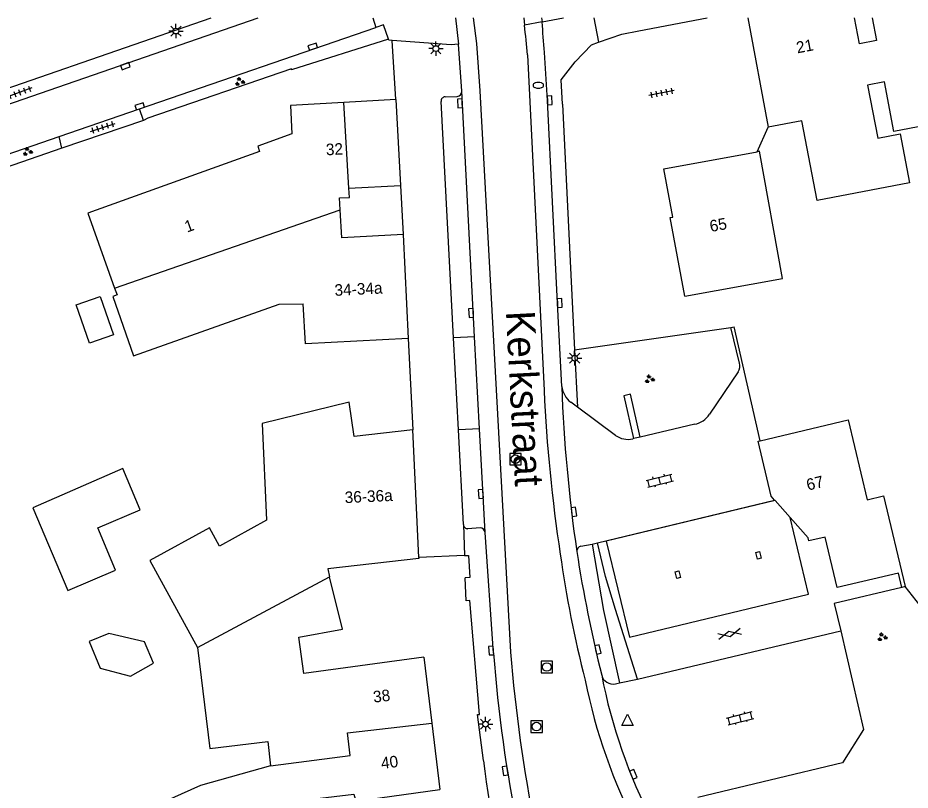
# Model space of a CAD drawing. Extents: x 135999 to 138000, y 396000 to 398501.
# Drawn here: x 137686.8 to 137764.2, y 398433 to 398500 of the extents above; entities that cross this region are included whole.
import ezdxf

# ---------------------------------------------------------------- set-up
doc = ezdxf.new("R2010")
doc.units = 0
for name, color, linetype in [('gg-afsc-erfafscheiding', 7, 'Continuous'), ('gg-afsc-hekwerk', 7, 'Continuous'), ('gg-afsc-muur', 7, 'Continuous'), ('gg-anno-huisnummerreeks BGT', 7, 'Continuous'), ('gg-anno-openbare ruimte label', 7, 'Continuous'), ('gg-bbg-gedigitaliseerde bebouwing', 7, 'Continuous'), ('gg-bbg-gedigitaliseerde bijgebouw', 7, 'Continuous'), ('gg-bbg-hoofdgebouw', 7, 'Continuous'), ('gg-bbg-luifel en loopbrug', 7, 'Continuous'), ('gg-bbg-pilaar overkapping', 7, 'Continuous'), ('gg-bbg-tussenscheiding', 7, 'Continuous'), ('gg-knt-verharding', 7, 'Continuous'), ('gg-knt-verharding nz', 7, 'Continuous'), ('gt-grn-vlakafsluiter', 7, 'Continuous'), ('gt-grn-weggrens', 7, 'Continuous'), ('gt-symb-brandkraan', 7, 'Continuous'), ('gt-symb-gesloten verharding', 7, 'Continuous'), ('gt-symb-groenvak', 7, 'Continuous'), ('gt-symb-klinker verharding', 7, 'Continuous'), ('gt-symb-kolk', 7, 'Continuous'), ('gt-symb-lichtmast', 7, 'Continuous'), ('gt-symb-rioolschacht', 7, 'Continuous'), ('gt-symb-tegel verharding', 7, 'Continuous'), ('gt-symb-waterafsluiter', 7, 'Continuous')]:
    doc.layers.add(name, color=color, linetype=linetype)

# ---------------------------------------------------------------- blocks, each defined once
blk = doc.blocks.new('gt0-GRVAK')
at = {"layer": 'gt-symb-groenvak'}
for p, q in [((-0.11, 0.189), (-0.228, 0.24)), ((-0.182, 0.153), (0.088, 0.153)), ((-0.091, 0.211), (-0.156, 0.322)), ((-0.047, 0.214), (-0.047, 0.393)), ((-0.004, 0.211), (0.061, 0.322)), ((0.015, 0.189), (0.133, 0.24)), ((0.262, -0.052), (0.197, 0.059)), ((0.305, -0.049), (0.305, 0.13)), ((0.349, -0.052), (0.414, 0.059)), ((-0.245, -0.228), (-0.363, -0.177)), ((-0.318, -0.264), (-0.047, -0.264)), ((-0.226, -0.206), (-0.291, -0.095)), ((-0.183, -0.203), (-0.183, -0.024)), ((-0.139, -0.206), (-0.074, -0.095)), ((-0.12, -0.228), (-0.002, -0.177)), ((0.243, -0.074), (0.125, -0.023)), ((0.17, -0.11), (0.441, -0.11)), ((0.368, -0.074), (0.486, -0.023))]:
    blk.add_line(p, q, dxfattribs=at)
blk = doc.blocks.new('gt0-KL1')
at = {"layer": 'gt-symb-klinker verharding'}
for p, q in [((-1.15, 0.3), (1.15, 0.3)), ((-1, -0.3), (-1, 0.3)), ((-0.5, 0.3), (-0.5, 0.45)), ((0, -0.3), (0, 0.3)), ((0.5, 0.3), (0.5, 0.45)), ((1, -0.3), (1, 0.3)), ((-1.15, -0.3), (1.15, -0.3)), ((-0.5, -0.45), (-0.5, -0.3)), ((0.5, -0.45), (0.5, -0.3))]:
    blk.add_line(p, q, dxfattribs=at)
blk = doc.blocks.new('gt0-KOLK')
at = {"layer": 'gt-symb-kolk'}
blk.add_lwpolyline([(0, 0), (0.375, 0), (0.375, 0.4), (-0.375, 0.4), (-0.375, 0), (0, 0)], dxfattribs=at)
blk = doc.blocks.new('gt0-WAFSL')
at = {"layer": 'gt-symb-waterafsluiter'}
for p, q in [((-0.5, -0.333), (0, 0.667)), ((0, 0.667), (0.5, -0.333)), ((0.5, -0.333), (-0.5, -0.333))]:
    blk.add_line(p, q, dxfattribs=at)
blk = doc.blocks.new('gt0-GESVH1')
at = {"layer": 'gt-symb-gesloten verharding'}
for p, q in [((-0.992, -0.261), (0.008, 0.239)), ((0.008, -0.261), (-0.992, 0.239)), ((0.008, 0.239), (1.008, -0.261)), ((1.008, 0.239), (0.008, -0.261))]:
    blk.add_line(p, q, dxfattribs=at)
blk = doc.blocks.new('gt0-TEG1')
at = {"layer": 'gt-symb-tegel verharding'}
for p, q in [((-1.125, 0), (1.125, 0)), ((-0.9, -0.25), (-0.9, 0.25)), ((-0.45, -0.25), (-0.45, 0.25)), ((0, -0.25), (0, 0.25)), ((0.45, -0.25), (0.45, 0.25)), ((0.9, -0.25), (0.9, 0.25))]:
    blk.add_line(p, q, dxfattribs=at)
blk = doc.blocks.new('gt0-LMAST')
at = {"layer": 'gt-symb-lichtmast'}
for p, q in [((-0.182, 0.173), (-0.447, 0.438)), ((-0.005, 0.246), (-0.005, 0.621)), ((0.172, 0.173), (0.437, 0.438)), ((-0.255, -0.004), (-0.63, -0.004)), ((-0.182, -0.181), (-0.447, -0.446)), ((-0.005, -0.254), (-0.005, -0.629)), ((0.437, -0.446), (0.172, -0.181)), ((0.245, -0.004), (0.62, -0.004))]:
    blk.add_line(p, q, dxfattribs=at)
blk.add_circle((-0.005, -0.004), 0.25, dxfattribs=at)
blk = doc.blocks.new('gt0-BR')
at = {"layer": 'gt-symb-brandkraan'}
for centre, radius, start, end in [((-0.244, 0), 0.206, 107.56694, 252.43307), ((0.599, -2.664), 3, 106.89205, 107.56694), ((0, -0.691), 0.938, 73.10799, 106.89205), ((-0.599, -2.664), 3, 72.43309, 73.10799), ((0.244, 0), 0.206, 287.56695, 72.43309), ((0.599, 2.664), 3, 252.43307, 253.10797), ((0, 0.691), 0.938, 253.10797, 286.89206), ((-0.599, 2.664), 3, 286.89206, 287.56695)]:
    blk.add_arc(centre, radius, start, end, dxfattribs=at)
blk = doc.blocks.new('gt0-RS')
at = {"layer": 'gt-symb-rioolschacht'}
blk.add_lwpolyline([(-0.5, -0.5), (0.5, -0.5), (0.5, 0.5), (-0.5, 0.5)], close=True, dxfattribs=at)
blk.add_circle((0, 0), 0.375, dxfattribs=at)

msp = doc.modelspace()

# ---------------------------------------------------------------- linework, layer by layer
at = {"layer": 'gg-afsc-erfafscheiding'}
for p, q in [((137710.498, 398495.566), (137698.065, 398491.304)), ((137690.607, 398488.71), (137678.618, 398484.545)), ((137735.062, 398471.207), (137748.617, 398473.163)), ((137748.617, 398473.163), (137748.905, 398473.205))]:
    msp.add_line(p, q, dxfattribs=at)
at = {"layer": 'gg-afsc-hekwerk'}
for p, q in [((137740.625, 398498.866), (137746.553, 398500)), ((137734.002, 398492.528), (137733.895, 398494.632)), ((137751.148, 398463.326), (137748.905, 398473.205))]:
    msp.add_line(p, q, dxfattribs=at)
for points in [[(137737.134, 398497.886), (137739.145, 398498.583), (137740.625, 398498.866)], [(137733.895, 398494.632), (137735.111, 398496.176), (137736.517, 398497.672), (137737.134, 398497.886)], [(137763.434, 398450.612), (137757.581, 398449.209), (137758.134, 398446.831)], [(137758.134, 398446.831), (137760.117, 398438.294), (137758.301, 398435.393), (137745.749, 398432.395)]]:
    msp.add_lwpolyline(points, dxfattribs=at)
at = {"layer": 'gg-afsc-muur'}
msp.add_line((137750.88, 398488.39), (137751.83, 398490.52), dxfattribs=at)
at = {"layer": 'gg-bbg-gedigitaliseerde bebouwing'}
for p, q in [((137692.84, 398483.06), (137695.174, 398476.557)), ((137695.174, 398476.557), (137695.382, 398475.976)), ((137711.715, 398471.726), (137711.531, 398475.194))]:
    msp.add_line(p, q, dxfattribs=at)
for points in [[(137771.335, 398500), (137772.853, 398492.068), (137762.746, 398490.134), (137761.922, 398494.44), (137760.46, 398494.161)], [(137760.46, 398494.161), (137761.34, 398489.559), (137763.277, 398489.93), (137764.088, 398485.692), (137756.097, 398484.162), (137754.774, 398491.079), (137751.83, 398490.52)], [(137744.61, 398475.86), (137753.08, 398477.409), (137751.086, 398488.426), (137750.88, 398488.39)], [(137695.382, 398475.976), (137695.01, 398475.842), (137696.8, 398470.684), (137709.443, 398475.178), (137711.531, 398475.194)], [(137707.962, 398464.824), (137708.357, 398456.435), (137704.265, 398454.192), (137703.393, 398455.783), (137698.238, 398452.957), (137702.375, 398445.413)], [(137702.375, 398445.413), (137703.429, 398436.639), (137708.452, 398437.243), (137708.704, 398435.142)], [(137708.704, 398435.142), (137702.624, 398433.442), (137698.693, 398431.663), (137699.935, 398428.587)], [(137708.384, 398431.791), (137715.907, 398432.677), (137716.102, 398432.066), (137723.36, 398433.08)]]:
    msp.add_lwpolyline(points, dxfattribs=at)
at = {"layer": 'gg-bbg-gedigitaliseerde bijgebouw'}
for points in [[(137693.924, 398475.823), (137695.071, 398472.516), (137692.993, 398471.795), (137691.845, 398475.102), (137693.924, 398475.823)], [(137688.096, 398457.52), (137691.105, 398450.351), (137695.255, 398452.093), (137693.706, 398455.781), (137697.394, 398457.329), (137695.889, 398460.914), (137688.096, 398457.52)], [(137693.925, 398443.596), (137696.556, 398442.923), (137698.545, 398444.056), (137697.771, 398445.9), (137694.675, 398446.625), (137692.971, 398445.907), (137693.925, 398443.596)]]:
    msp.add_lwpolyline(points, dxfattribs=at)
at = {"layer": 'gg-bbg-hoofdgebouw'}
for p, q in [((137750.071, 398500), (137751.83, 398490.52)), ((137719.56, 398492.91), (137715.059, 398492.664)), ((137719.56, 398492.91), (137719.96, 398485.47)), ((137742.81, 398486.92), (137750.88, 398488.39)), ((137715.49, 398485.23), (137719.96, 398485.47)), ((137720.18, 398481.2), (137720.64, 398472.2)), ((137720.64, 398472.2), (137711.715, 398471.726)), ((137721.552, 398453.199), (137721.03, 398464.27)), ((137752.437, 398458.14), (137752.397, 398458.184)), ((137753.752, 398456.662), (137752.437, 398458.14)), ((137763.736, 398450.683), (137763.434, 398450.612)), ((137721.98, 398444.57), (137722.67, 398438.825)), ((137722.67, 398438.825), (137723.36, 398433.08))]:
    msp.add_line(p, q, dxfattribs=at)
for points in [[(137760.859, 398500), (137761.236, 398498.024), (137759.774, 398497.744), (137759.342, 398500)], [(137715.059, 398492.664), (137710.42, 398492.41), (137710.53, 398489.93), (137707.59, 398488.86), (137707.75, 398488.42), (137692.84, 398483.06)], [(137744.61, 398475.86), (137743.36, 398482.69), (137743.57, 398482.72), (137742.81, 398486.92)], [(137714.729, 398483.348), (137714.66, 398484.39), (137715.53, 398484.43), (137715.49, 398485.23)], [(137720.18, 398481.2), (137714.89, 398480.93), (137714.729, 398483.348)], [(137721.03, 398464.27), (137715.934, 398463.701), (137715.509, 398466.673), (137707.962, 398464.824)], [(137751.148, 398463.326), (137758.775, 398465.149), (137760.434, 398458.209), (137761.856, 398458.548), (137763.736, 398450.683)], [(137752.397, 398458.184), (137752.091, 398458.528), (137750.968, 398463.283), (137751.148, 398463.326)], [(137763.434, 398450.612), (137763.142, 398451.852), (137757.827, 398450.595), (137756.787, 398454.974), (137755.375, 398454.649), (137755.315, 398454.907), (137753.752, 398456.662)], [(137721.552, 398453.199), (137721.555, 398453.126), (137713.649, 398452.215), (137713.818, 398451.533)], [(137721.98, 398444.57), (137711.573, 398443.151), (137711.154, 398446.289), (137714.943, 398446.985), (137713.818, 398451.533)]]:
    msp.add_lwpolyline(points, dxfattribs=at)
at = {"layer": 'gg-bbg-luifel en loopbrug'}
msp.add_lwpolyline([(137752.437, 398458.14), (137737.809, 398454.626), (137739.811, 398446.293), (137755.347, 398450.025), (137753.752, 398456.662)], dxfattribs=at)
at = {"layer": 'gg-bbg-pilaar overkapping'}
for points in [[(137750.789, 398453.652), (137751.1, 398453.727), (137751.241, 398453.144), (137750.93, 398453.069), (137750.789, 398453.652)], [(137744.241, 398451.458), (137743.93, 398451.383), (137743.79, 398451.966), (137744.101, 398452.041), (137744.241, 398451.458)]]:
    msp.add_lwpolyline(points, dxfattribs=at)
at = {"layer": 'gg-bbg-tussenscheiding'}
for p, q in [((137715.49, 398485.23), (137715.059, 398492.664)), ((137695.174, 398476.557), (137714.729, 398483.348)), ((137702.375, 398445.413), (137713.818, 398451.533))]:
    msp.add_line(p, q, dxfattribs=at)
msp.add_lwpolyline([(137708.704, 398435.142), (137715.594, 398436.045), (137715.36, 398438.012), (137722.67, 398438.825)], dxfattribs=at)
at = {"layer": 'gg-knt-verharding'}
for p, q in [((137717.552, 398500), (137717.833, 398499.168)), ((137724.724, 398500), (137724.981, 398497.728)), ((137736.737, 398500), (137737.134, 398497.886)), ((137697.319, 398492.102), (137717.833, 398499.168)), ((137719.56, 398492.91), (137719.236, 398498.032)), ((137725.267, 398493.639), (137724.981, 398497.728)), ((137730.962, 398496.784), (137732.408, 398467.672)), ((137723.826, 398493.152), (137724.879, 398493.181)), ((137726.393, 398472.338), (137725.267, 398493.639)), ((137690.364, 398489.71), (137697.319, 398492.102)), ((137697.664, 398491.111), (137697.319, 398492.102)), ((137724.561, 398472.241), (137723.478, 398492.757)), ((137734.002, 398492.528), (137735.062, 398471.207)), ((137678.181, 398485.52), (137690.364, 398489.71)), ((137690.607, 398488.71), (137690.364, 398489.71)), ((137719.96, 398485.47), (137720.18, 398481.2)), ((137749.364, 398470.063), (137748.617, 398473.163)), ((137720.64, 398472.2), (137721.03, 398464.27)), ((137724.982, 398464.27), (137724.561, 398472.241)), ((137726.813, 398464.367), (137726.393, 398472.338)), ((137735.062, 398471.207), (137735.309, 398466.23)), ((137749.232, 398469.313), (137746.745, 398465.623)), ((137735.309, 398466.23), (137734.722, 398466.665)), ((137738.607, 398463.793), (137735.309, 398466.23)), ((137725.416, 398456.057), (137724.982, 398464.27)), ((137727.304, 398455.366), (137726.813, 398464.367)), ((137745.476, 398464.753), (137740.747, 398463.648)), ((137740.181, 398463.516), (137740.095, 398463.496)), ((137740.747, 398463.648), (137740.181, 398463.516)), ((137737.036, 398454.467), (137752.397, 398458.184)), ((137726.857, 398455.77), (137725.814, 398455.704)), ((137728.037, 398444.914), (137727.304, 398455.366)), ((137735.607, 398454.185), (137736.571, 398454.375)), ((137736.571, 398454.375), (137737.036, 398454.467)), ((137725.505, 398453.385), (137721.552, 398453.199)), ((137740.505, 398442.652), (137758.134, 398446.831)), ((137738.961, 398442.327), (137740.505, 398442.652)), ((137738.596, 398442.25), (137738.961, 398442.327))]:
    msp.add_line(p, q, dxfattribs=at)
for points in [[(137612.568, 398463.969), (137670.79, 398488.66), (137703.554, 398500)], [(137612.73, 398462.39), (137668.78, 398486.19), (137675.94, 398489.06), (137707.629, 398500)], [(137726.274, 398500), (137726.554, 398497.781), (137726.842, 398493.661), (137729.512, 398444.991)], [(137730.657, 398500), (137730.691, 398499.683), (137730.723, 398499.366)], [(137732.201, 398500), (137732.218, 398499.825), (137732.234, 398499.649)], [(137718.923, 398498.148), (137718.493, 398499.395), (137717.833, 398499.168)], [(137718.923, 398498.148), (137710.519, 398495.5), (137710.498, 398495.566)], [(137719.236, 398498.032), (137718.956, 398498.052), (137718.923, 398498.148)], [(137724.981, 398497.728), (137724.364, 398497.672), (137719.236, 398498.032)], [(137733.943, 398468.023), (137733.566, 398475.262), (137732.697, 398492.829), (137732.438, 398497.008)], [(137740.747, 398463.648), (137739.908, 398467.356), (137739.319, 398467.209), (137740.181, 398463.516)], [(137736.571, 398454.375), (137737.567, 398448.595), (137738.961, 398442.327)], [(137740.505, 398442.652), (137738.603, 398448.687), (137737.742, 398451.555), (137737.036, 398454.467)], [(137725.505, 398453.385), (137725.865, 398453.38), (137725.98, 398451.472), (137725.567, 398451.45)], [(137727.17, 398435.587), (137726.64, 398439.58), (137726.8, 398439.59), (137725.97, 398449.48), (137725.67, 398449.45), (137725.567, 398451.45)], [(137773.561, 398433.115), (137772.347, 398435.187), (137774.487, 398436.334), (137773.631, 398438.126), (137773.334, 398437.982), (137772.037, 398440.5), (137772.02, 398441.575), (137771.322, 398443.132), (137772.157, 398443.552), (137770.88, 398446.304), (137769.381, 398447.012), (137769.572, 398447.563), (137766.859, 398449.588), (137765.128, 398449.142), (137764.99, 398449.08), (137763.736, 398450.683)]]:
    msp.add_lwpolyline(points, dxfattribs=at)
for centre, radius, start, end in [((137580.56, 398484.164), 150.931, 4.79627, 5.78064), ((137636.936, 398490.96), 95.693, 3.62393, 5.20998), ((137723.844, 398492.785), 0.367, 92.83129, 184.40779), ((137724.821, 398493.624), 0.447, 277.51203, 1.94799), ((137748.533, 398469.823), 0.865, 323.9105, 16.12584), ((137872.256, 398474.396), 140.009, 182.75288, 188.58182), ((137869.717, 398473.227), 135.874, 182.19482, 188.25757), ((137736.076, 398468.344), 2.157, 188.56189, 231.11853), ((137745.048, 398466.737), 2.03, 282.16, 326.70745), ((137739.673, 398465.257), 1.811, 233.94176, 283.48281), ((137725.788, 398456.076), 0.373, 182.88575, 273.97239), ((137726.874, 398455.339), 0.431, 3.55113, 92.23412), ((137735.678, 398453.762), 0.429, 99.56707, 186.65438), ((137834.066, 398467.656), 101.246, 188.03484, 194.34088), ((137856.601, 398472.527), 122.799, 188.81344, 193.9174), ((137852.203, 398454.261), 124.518, 184.30497, 191.42494), ((137857.691, 398455.081), 128.575, 184.50077, 191.36354), ((137784.631, 398452.36), 49.629, 191.36769, 207.20608), ((137783.364, 398451.863), 46.805, 190.92661, 207.40721), ((137738.392, 398443.247), 1.018, 194.56855, 281.56807), ((137793.46, 398442.733), 66.674, 186.15302, 198.9222)]:
    msp.add_arc(centre, radius, start, end, dxfattribs=at)
at = {"layer": 'gg-knt-verharding nz'}
for p, q in [((137726.393, 398472.338), (137724.561, 398472.241)), ((137726.813, 398464.367), (137724.982, 398464.27)), ((137725.416, 398456.057), (137725.505, 398453.385))]:
    msp.add_line(p, q, dxfattribs=at)
at = {"layer": 'gt-grn-vlakafsluiter'}
for p, q in [((137697.664, 398491.111), (137690.607, 398488.71)), ((137698.065, 398491.304), (137697.664, 398491.111))]:
    msp.add_line(p, q, dxfattribs=at)
at = {"layer": 'gt-grn-weggrens'}
for q in [(137734.105, 398500), (137730.723, 398499.366)]:
    msp.add_line((137732.234, 398499.649), q, dxfattribs=at)

# ---------------------------------------------------------------- block references
at = {"layer": 'gt-symb-brandkraan'}
msp.add_blockref('gt0-BR', (137731.914, 398494.153), dxfattribs=at)
at = {"layer": 'gt-symb-gesloten verharding', "rotation": 12.646853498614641}
msp.add_blockref('gt0-GESVH1', (137748.488, 398446.581), dxfattribs=at)
at = {"layer": 'gt-symb-groenvak'}
for p in [(137706.018, 398494.461), (137687.621, 398488.396), (137741.553, 398468.668), (137761.722, 398446.302)]:
    msp.add_blockref('gt0-GRVAK', p, dxfattribs=at)
at = {"layer": 'gt-symb-klinker verharding', "rotation": 13.93901435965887}
for p in [(137742.441, 398459.873), (137749.419, 398439.27)]:
    msp.add_blockref('gt0-KL1', p, dxfattribs=at)
at = {"layer": 'gt-symb-kolk'}
for p, rotation in [((137712.418, 398497.308), 18.960251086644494), ((137696.177, 398495.624), 19.033079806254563), ((137725.322, 398492.61), 93.52851617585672), ((137732.697, 398492.829), -87.166208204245), ((137697.412, 398492.134), 19.033079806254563), ((137733.566, 398475.262), -87.02072152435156), ((137726.283, 398474.423), 93.02763261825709), ((137727.129, 398458.73), 93.2134018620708), ((137734.799, 398457.142), -83.11620443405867), ((137728.02, 398445.152), 94.00570239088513), ((137736.885, 398445.184), -76.93461261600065), ((137729.227, 398434.732), 98.90507818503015), ((137739.967, 398434.328), -67.1839620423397)]:
    msp.add_blockref('gt0-KOLK', p, dxfattribs=dict(at, rotation=rotation))
at = {"layer": 'gt-symb-lichtmast'}
for p in [(137700.494, 398498.854), (137723.036, 398497.333), (137735.07, 398470.496), (137727.337, 398438.757)]:
    msp.add_blockref('gt0-LMAST', p, dxfattribs=at)
at = {"layer": 'gt-symb-rioolschacht'}
for p in [(137729.94, 398461.737), (137732.651, 398443.709), (137731.765, 398438.537)]:
    msp.add_blockref('gt0-RS', p, dxfattribs=at)
at = {"layer": 'gt-symb-tegel verharding'}
for p, rotation in [((137686.936, 398493.538), -160.00710602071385), ((137742.588, 398493.487), -169.34163849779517), ((137694.146, 398490.494), 17.692300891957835)]:
    msp.add_blockref('gt0-TEG1', p, dxfattribs=dict(at, rotation=rotation))
at = {"layer": 'gt-symb-waterafsluiter'}
msp.add_blockref('gt0-WAFSL', (137739.641, 398438.965), dxfattribs=at)

# ---------------------------------------------------------------- texts
at = {"layer": 'gg-anno-huisnummerreeks BGT'}
for s, rotation, p in [('21', 10.8, (137754.38, 398496.916)), ('32', 3.1, (137713.519, 398488.074)), ('1', 19.8, (137701.451, 398481.373)), ('65', 10.4, (137746.868, 398481.427)), ('34-34a', 2.9, (137714.268, 398475.887)), ('67', 13.3, (137755.291, 398459.001)), ('36-36a', 2.7, (137715.147, 398457.914)), ('38', 6.8, (137717.644, 398440.615)), ('40', 6.8, (137718.334, 398434.87))]:
    msp.add_text(s, height=1, rotation=rotation, dxfattribs=at).set_placement(p)
at = {"layer": 'gg-anno-openbare ruimte label'}
msp.add_text('Kerkstraat', height=2.5, rotation=273, dxfattribs=at).set_placement((137729.101, 398474.544))

doc.saveas('drawing.dxf')
